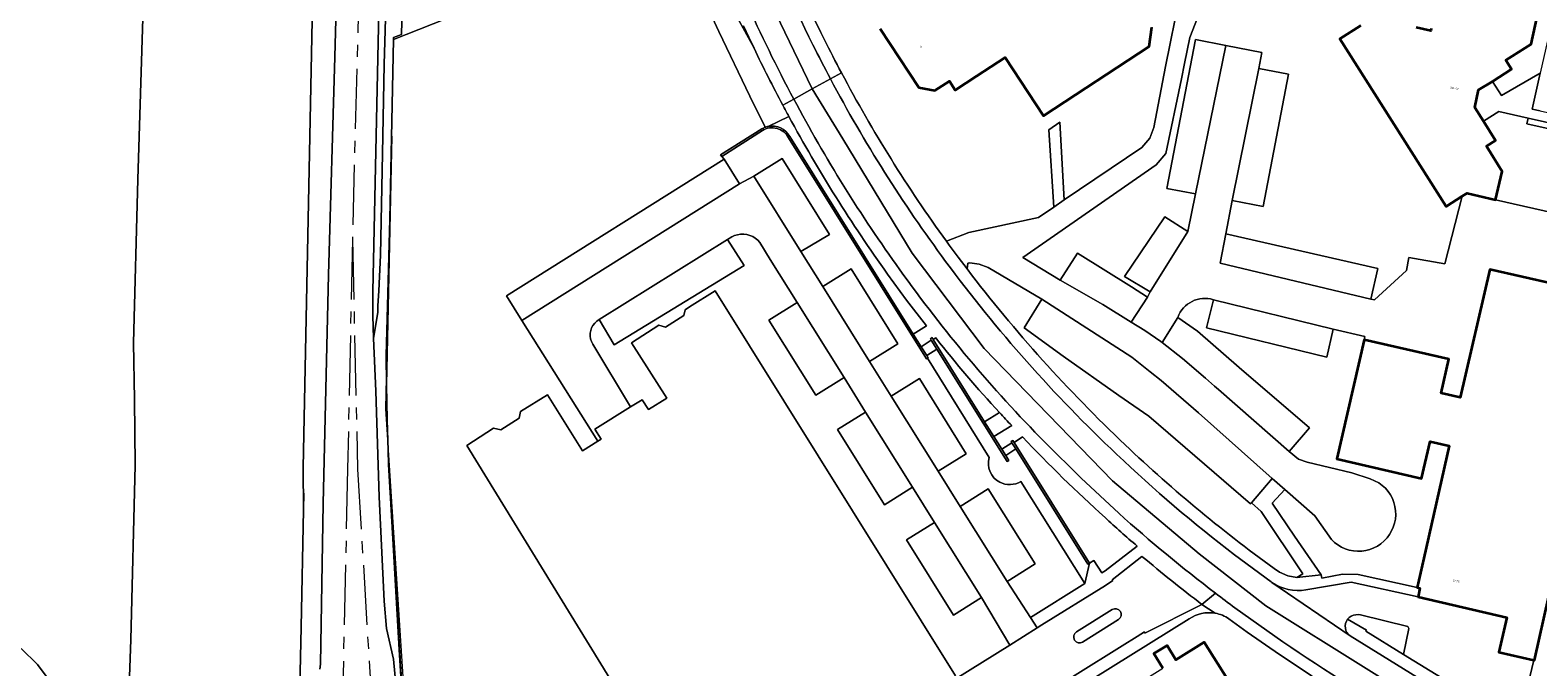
# Model space of a CAD drawing. Header units: metres. Extents: x 197700 to 204338, y 317132 to 325229.
# Tile 697 of 1056: x 202123 to 202374, y 319550 to 319656. Entities that reach past the tile are written whole.
import ezdxf
from ezdxf.enums import TextEntityAlignment as Align

# ---------------------------------------------------------------- set-up
doc = ezdxf.new("R2010")
doc.units = ezdxf.units.M
doc.linetypes.add('AM-AS', pattern=[16, 10, -2, 2, -2])
for name, color, linetype, lineweight in [('B-WE-AM-AS_SPOOR-G', 10, 'AM-AS', 18), ('B-WE-GR-BEPLANTING_CULTUUR_HEESTERS-GV', 90, 'Continuous', 18), ('B-WE-GR-BEPLANTING_CULTUUR_VASTE PLANTENVAK-GV', 90, 'Continuous', 18), ('B-WE-GR-BOS_LOOF-GV', 40, 'Continuous', 13), ('B-WE-GR-GRAS-GV', 60, 'Continuous', 13), ('B-WE-GW-TALUD_KRUIN-G', 90, 'Continuous', 18), ('B-WE-IE-TERREINAFSCHEIDING_KUNSTMATIG_HEKWERK-G', 20, 'IE-TERREINAFSCHEIDING-KUNSTMATIG', 18), ('B-WE-IE-TERREINAFSCHEIDING_KUNSTMATIG_MUUR-G', 90, 'IE-TERREINAFSCHEIDING-KUNSTMATIG-DICHT', 18), ('B-WE-IE-TERREINAFSCHEIDING_KUNSTMATIG_MUUR-GV', 90, 'Continuous', 18), ('B-WE-OG-BEBOUWING-GV', 7, 'Continuous', 35), ('B-WE-OG-BEBOUWING-T18', 10, 'Continuous', 18), ('B-WE-OG-TERREIN_ERF-GV', 7, 'Continuous', 18), ('B-WE-VH-VERHARDING_ASFALT-GV', 252, 'Continuous', 18), ('B-WE-VH-VERHARDING_BETON-GV', 252, 'Continuous', 18), ('B-WE-VH-VERHARDING_BETONSTRAATSTEEN-GV', 252, 'Continuous', 18), ('B-WE-VH-VERHARDING_HALFVERHARDING-GV', 252, 'Continuous', 18), ('B-WE-VH-VERHARDING_OPEN-GV', 252, 'Continuous', 18), ('B-WE-VH-VERHARDING_TEGEL-GV', 252, 'Continuous', 18)]:
    doc.layers.add(name, color=color, linetype=linetype, lineweight=lineweight)
doc.styles.add('NLCS-ISO-M200-T18', font='NLCS-ISO.ttf', dxfattribs={"height": 0.36})
doc.linetypes.add('IE-TERREINAFSCHEIDING-KUNSTMATIG', pattern='A,4,[82,NLCS.SHX,S=0.75,R=90,X=0,Y=0],4,-2', length=10)
doc.linetypes.add('IE-TERREINAFSCHEIDING-KUNSTMATIG-DICHT', pattern='A,8,-1,[82,NLCS.SHX,S=0.75,R=90,X=0,Y=0],-1', length=10)

msp = doc.modelspace()

# ---------------------------------------------------------------- linework, layer by layer
at = {"layer": 'B-WE-AM-AS_SPOOR-G'}
for points in [[(202188.012, 319869.125), (202181.492, 319757.801), (202179.737, 319725.289), (202178.866, 319697.889), (202176.9, 319621.503)], [(202176.9, 319621.503), (202176.098, 319583.279)], [(202176.9, 319621.503), (202177.772, 319583.24)], [(202176.098, 319583.279), (202174.918, 319528.963), (202173.539, 319470.971), (202173.177, 319447.041), (202172.505, 319421.746), (202171.659, 319378.174), (202169.878, 319302.108), (202169.128, 319267.964), (202168.783, 319248.518), (202168.116, 319220.56)], [(202177.772, 319583.24), (202180.967, 319529.747), (202181.776, 319518.607), (202182.44, 319505.003), (202183.965, 319483.789), (202185.14, 319456.917), (202185.259, 319446.952), (202185.261, 319435.585), (202184.806, 319419.278), (202184.557, 319400.371), (202183.798, 319371.368), (202181.612, 319269.21)]]:
    msp.add_lwpolyline(points, dxfattribs=at)
at = {"layer": 'B-WE-GR-BEPLANTING_CULTUUR_HEESTERS-GV'}
for points in [[(202249.538, 319641.979), (202246.111, 319640.311)], [(202249.697, 319638.633), (202270.267, 319605.704), (202272.458, 319607.112), (202269.15, 319611.369), (202265.974, 319615.727)], [(202273.992, 319605.099), (202273.563, 319604.822)], [(202273.563, 319604.822), (202282.138, 319591.111), (202284.61, 319592.66)], [(202288.45, 319588.603), (202287.033, 319587.682), (202299.576, 319567.57), (202300.32, 319568.02), (202301.65, 319565.956), (202302.201, 319566.285), (202307.51, 319570.426)]]:
    msp.add_lwpolyline(points, dxfattribs=at)
for points in [[(202246.111, 319640.311, -0.3290702), (202249.697, 319638.633)], [(202265.974, 319615.727, -0.0310339), (202249.538, 319641.979)], [(202284.61, 319592.66, -0.0194583), (202273.992, 319605.099)], [(202302.173, 319575.193, -0.0200154), (202288.45, 319588.603)], [(202307.51, 319570.426, -0.0090653), (202302.173, 319575.193)]]:
    msp.add_lwpolyline(points, format="xyb", dxfattribs=at)
at = {"layer": 'B-WE-GR-BEPLANTING_CULTUUR_VASTE PLANTENVAK-GV'}
msp.add_lwpolyline([(202284.61, 319592.66), (202282.138, 319591.111), (202283.677, 319588.65), (202286.642, 319590.489)], dxfattribs=at)
msp.add_lwpolyline([(202286.642, 319590.489, -0.0036043), (202284.61, 319592.66)], format="xyb", dxfattribs=at)
at = {"layer": 'B-WE-GR-BOS_LOOF-GV'}
for points in [[(202192.656, 319820.902), (202187.407, 319734.747), (202186.237, 319700.575), (202185.083, 319655.631), (202183.759, 319655.088), (202183.752, 319654.755), (202194.565, 319659.047), (202218.036, 319668.574), (202230.366, 319673.679), (202235.295, 319661.77), (202237.888, 319656.125), (202243.038, 319645.322), (202245.596, 319640.164)], [(202142.282, 319667.306), (202141.187, 319631.458), (202140.483, 319604.281), (202140.638, 319594.82), (202140.73, 319583.91), (202140.03, 319554.803), (202139.188, 319531.773), (202138.607, 319512.779), (202138.082, 319495.119), (202142.063, 319495.021), (202140.476, 319421.443), (202153.14, 319421.196), (202153.761, 319421.182), (202159.921, 319421.09), (202164.645, 319421), (202165.416, 319421), (202165.517, 319424.691), (202166.239, 319457.141), (202166.763, 319489.46), (202167.657, 319524.344), (202168.365, 319556.901), (202168.754, 319576.436), (202168.725, 319583.488), (202170.888, 319691.097)], [(202231.583, 319675.594), (202243.749, 319653.326), (202242.868, 319655.184), (202242.004, 319657.051)], [(202243.749, 319653.326), (202231.583, 319675.594)], [(202121.775, 319553.366), (202124.487, 319550.718), (202126.241, 319548.291), (202127.811, 319544.843), (202128.839, 319540.125), (202129.019, 319534.99), (202128.923, 319528.086), (202128.761, 319519.391), (202128.557, 319510.292), (202128.105, 319500.264), (202128.096, 319495.366), (202138.082, 319495.119), (202138.607, 319512.779), (202139.188, 319531.773), (202140.03, 319554.803), (202140.73, 319583.91), (202140.638, 319594.82), (202140.483, 319604.281), (202141.187, 319631.458), (202142.282, 319667.306)], [(202246.111, 319640.311), (202249.538, 319641.979)]]:
    msp.add_lwpolyline(points, dxfattribs=at)
for points in [[(202248.532, 319643.852, -0.0106203), (202243.749, 319653.326)], [(202249.538, 319641.979, -0.0019415), (202248.532, 319643.852)], [(202245.596, 319640.164, -0.0392433), (202246.111, 319640.311)]]:
    msp.add_lwpolyline(points, format="xyb", dxfattribs=at)
at = {"layer": 'B-WE-GR-GRAS-GV'}
for points in [[(202177.634, 319847.201), (202175.035, 319788.478), (202174.766, 319782.777), (202172.894, 319743.026), (202170.888, 319691.097), (202168.725, 319583.488), (202168.754, 319576.436), (202168.365, 319556.901), (202167.657, 319524.344), (202166.763, 319489.46), (202166.239, 319457.141), (202165.517, 319424.691), (202165.416, 319421), (202164.967, 319404.672), (202163.156, 319319.765)], [(202171.497, 319549.937), (202171.58, 319550.774), (202172.052, 319577.491), (202172.898, 319615.572), (202173.994, 319651.908), (202175.638, 319713.524)], [(202187.142, 319514.062), (202183.122, 319580.216), (202182.89, 319584.033), (202182.832, 319586.341), (202182.703, 319591.436), (202182.599, 319597.291), (202182.512, 319602.178), (202183.114, 319624.859), (202183.752, 319654.755), (202183.759, 319655.088), (202185.083, 319655.631), (202186.237, 319700.575)], [(202183.021, 319679.263), (202182.181, 319650.645), (202181.889, 319635.808), (202181.557, 319618.894), (202181.313, 319612.904), (202181.131, 319610.444), (202181.113, 319609.309), (202180.421, 319605.027), (202180.801, 319596.218), (202181.366, 319578.609), (202182.177, 319561.233), (202182.604, 319556.675), (202183.752, 319551.57), (202184.317, 319545.652)]]:
    msp.add_lwpolyline(points, dxfattribs=at)
msp.add_lwpolyline([(202182.488, 319696.008), (202182.095, 319679.652), (202181.284, 319659.498), (202180.316, 319612.839), (202180.296, 319608.792), (202180.421, 319605.027), (202181.113, 319609.309), (202181.131, 319610.444), (202181.313, 319612.904), (202181.557, 319618.894), (202181.889, 319635.808), (202182.181, 319650.645), (202183.021, 319679.263), (202183.139, 319686.681), (202183.038, 319689.726)], close=True, dxfattribs=at)
at = {"layer": 'B-WE-GW-TALUD_KRUIN-G'}
msp.add_lwpolyline([(202180.421, 319605.027), (202181.113, 319609.309), (202181.131, 319610.444), (202181.313, 319612.904), (202181.557, 319618.894), (202181.889, 319635.808), (202182.181, 319650.645), (202183.021, 319679.263), (202183.139, 319686.681), (202183.038, 319689.726), (202182.488, 319696.008)], dxfattribs=at)
at = {"layer": 'B-WE-IE-TERREINAFSCHEIDING_KUNSTMATIG_HEKWERK-G'}
for points in [[(202183.759, 319655.088), (202185.083, 319655.631)], [(202183.752, 319654.755), (202182.418, 319593.259), (202188.811, 319494.601), (202190.929, 319482.748), (202190.065, 319479.776), (202191.121, 319451.284), (202190.653, 319403.615), (202190.195, 319373.432), (202190.955, 319373.413), (202190.953, 319373.346), (202190.913, 319371.818), (202188.74, 319278.168), (202188.611, 319272.6), (202188.583, 319269.337), (202188.348, 319263.347), (202187.905, 319238.411)], [(202183.759, 319655.088), (202183.752, 319654.755)], [(202183.483, 319638.67), (202182.599, 319597.291)], [(202182.599, 319597.291), (202182.51, 319593.13), (202182.832, 319586.341)], [(202182.832, 319586.341), (202183.122, 319580.216)], [(202183.122, 319580.216), (202183.209, 319578.379), (202184.645, 319553.229), (202185.593, 319537.911), (202186.429, 319523.354), (202187.142, 319514.062)], [(202160.331, 319199.321), (202160.688, 319212.352), (202160.977, 319227.421), (202161.278, 319242.142), (202161.727, 319257.338), (202162.729, 319302.191), (202163.41, 319337.269), (202164.211, 319369.52), (202164.905, 319401.866), (202165.377, 319419.526), (202165.416, 319421), (202165.947, 319446.997), (202166.8, 319484.327), (202167.363, 319511.99), (202168.2, 319546.759), (202168.891, 319579.223)]]:
    msp.add_lwpolyline(points, dxfattribs=at)
at = {"layer": 'B-WE-IE-TERREINAFSCHEIDING_KUNSTMATIG_MUUR-G'}
msp.add_lwpolyline([(202372.526, 319547.246), (202373.563, 319551.44)], dxfattribs=at)
at = {"layer": 'B-WE-IE-TERREINAFSCHEIDING_KUNSTMATIG_MUUR-GV'}
for points in [[(202246.111, 319640.311, 0.0392433), (202245.596, 319640.164)], [(202249.697, 319638.633, 0.3290702), (202246.111, 319640.311)], [(202245.596, 319640.164, 0.045235), (202245.044, 319639.896)], [(202245.146, 319639.635, -0.4327404), (202249.485, 319638.419)]]:
    msp.add_lwpolyline(points, format="xyb", dxfattribs=at)
for points in [[(202245.044, 319639.896), (202238.177, 319635.589), (202238.367, 319635.277), (202245.146, 319639.635)], [(202249.485, 319638.419), (202272.445, 319601.619), (202272.61, 319601.706)], [(202272.61, 319601.706), (202272.728, 319601.776), (202272.524, 319602.138), (202271.57, 319603.621), (202270.267, 319605.704), (202249.697, 319638.633)]]:
    msp.add_lwpolyline(points, dxfattribs=at)
for points in [[(202282.138, 319591.111), (202273.563, 319604.822), (202273.377, 319605.151), (202273.101, 319604.963), (202273.258, 319604.716), (202274.194, 319603.216), (202285.896, 319584.514), (202286.154, 319584.68), (202285.643, 319585.515), (202284.982, 319586.56), (202283.677, 319588.65)], [(202287.313, 319586.625), (202299.293, 319567.433), (202299.576, 319567.57), (202287.033, 319587.682), (202286.814, 319588.006), (202286.566, 319587.836), (202286.682, 319587.627)]]:
    msp.add_lwpolyline(points, close=True, dxfattribs=at)
at = {"layer": 'B-WE-OG-BEBOUWING-GV'}
for points in [[(202344.743, 319657.088), (202341.277, 319654.897), (202358.937, 319626.961), (202361.641, 319628.67), (202362.463, 319629.19), (202367.151, 319628.065), (202368.291, 319632.813), (202365.656, 319637.031), (202367.163, 319637.981), (202365.15, 319641.179), (202363.707, 319643.471), (202364.365, 319646.373), (202366.657, 319647.812), (202369.848, 319649.817), (202368.892, 319651.342), (202373.103, 319653.999), (202374.178, 319658.818)], [(202264.76, 319656.584), (202271.197, 319646.795), (202273.831, 319646.264), (202276.262, 319647.844), (202277.239, 319646.341), (202280.803, 319648.657), (202285.578, 319651.76), (202291.917, 319642.088), (202309.509, 319653.617), (202309.993, 319656.821)], [(202356.478, 319656.636), (202356.39, 319656.246), (202353.942, 319656.798)], [(202382.353, 319612.794), (202366.207, 319616.461), (202361.309, 319595.149), (202358.126, 319595.88), (202359.43, 319601.549), (202345.326, 319604.791), (202340.765, 319584.943), (202354.868, 319581.702), (202356.279, 319587.84), (202359.462, 319587.109), (202355.246, 319568.386), (202354.108, 319563.517), (202354.602, 319563.409), (202354.301, 319561.976), (202369.056, 319558.529), (202367.737, 319552.74), (202373.563, 319551.44), (202373.685, 319551.413), (202376.047, 319562.094)], [(202332.589, 319532.312), (202318.678, 319554.445), (202313.983, 319551.489), (202312.496, 319553.887), (202310.298, 319552.531), (202311.776, 319550.099)]]:
    msp.add_lwpolyline(points, dxfattribs=at)
at = {"layer": 'B-WE-OG-TERREIN_ERF-GV'}
for points in [[(202239.88, 319693.854, 0.043167), (202255.478, 319654.753)], [(202255.478, 319654.753, 0.0064937), (202258.308, 319649.239)], [(202258.308, 319649.239, 0.0348044), (202275.776, 319621.178)], [(202245.044, 319639.896, -0.045235), (202245.596, 319640.164)], [(202249.485, 319638.419, 0.4327404), (202245.146, 319639.635)], [(202279.202, 319616.574, 0.0403218), (202305.535, 319587.28)], [(202320.213, 319611.454, 0.4011241), (202314.298, 319608.513)], [(202284.652, 319581.081, -0.3625057), (202282.911, 319585.173)], [(202305.535, 319587.28, 0.0344709), (202331.2, 319566.063)], [(202288.163, 319581.199, -0.2711383), (202284.652, 319581.081)], [(202320.523, 319559.237, 0.1958789), (202316.168, 319558.304)], [(202322.797, 319558.316, 0.105123), (202320.523, 319559.237)]]:
    msp.add_lwpolyline(points, format="xyb", dxfattribs=at)
for points in [[(202245.596, 319640.164), (202243.038, 319645.322), (202237.888, 319656.125), (202235.295, 319661.77), (202230.366, 319673.679), (202218.036, 319668.574), (202194.565, 319659.047), (202183.752, 319654.755), (202183.114, 319624.859), (202182.512, 319602.178), (202182.599, 319597.291), (202182.703, 319591.436), (202182.832, 319586.341), (202182.89, 319584.033), (202183.122, 319580.216), (202187.142, 319514.062), (202187.151, 319513.914), (202187.25, 319512.649), (202187.764, 319506.113), (202187.839, 319505.162)], [(202321.437, 319668.422), (202316.309, 319655.104), (202315.414, 319650.776), (202314.884, 319648.216), (202312.313, 319635.791), (202310.678, 319633.904), (202288.489, 319618.503), (202294.718, 319614.708), (202297.584, 319619.205), (202306.585, 319613.571), (202309.248, 319611.865), (202309.709, 319612.738), (202305.392, 319615.341), (202312.106, 319625.248), (202315.977, 319622.814), (202317.256, 319629.061), (202312.44, 319629.996), (202317.248, 319654.756), (202322.303, 319653.782), (202328.285, 319652.629), (202327.768, 319649.948), (202332.73, 319648.991), (202328.487, 319626.981), (202323.333, 319627.971), (202322.268, 319622.434), (202347.581, 319616.636), (202346.415, 319611.549), (202347.014, 319611.412), (202352.343, 319616.327), (202352.737, 319618.476), (202358.749, 319617.424), (202361.641, 319628.67), (202358.937, 319626.961), (202341.277, 319654.897), (202344.743, 319657.088)], [(202275.776, 319621.178), (202279.485, 319622.627), (202291.079, 319625.124), (202293.667, 319626.883), (202292.838, 319639.74), (202294.666, 319640.995), (202295.402, 319628.063), (202308.279, 319636.817), (202309.635, 319638.336), (202310.304, 319640.106), (202312.255, 319650.28), (202314.608, 319662.087)], [(202374.178, 319658.818), (202373.103, 319653.999), (202368.892, 319651.342), (202369.848, 319649.817), (202366.657, 319647.812), (202368.143, 319645.475), (202374.607, 319649.168)], [(202309.993, 319656.821), (202309.509, 319653.617), (202291.917, 319642.088), (202285.578, 319651.76), (202280.803, 319648.657), (202277.239, 319646.341), (202276.262, 319647.844), (202273.831, 319646.264), (202271.197, 319646.795), (202264.76, 319656.584)], [(202353.942, 319656.798), (202356.39, 319656.246), (202356.478, 319656.636)], [(202225.745, 319538.631), (202195.925, 319587.183), (202200.384, 319590.057), (202201.621, 319589.758), (202204.661, 319591.714), (202204.856, 319592.813), (202209.381, 319595.622), (202215.223, 319586.299), (202217.772, 319587.893), (202205.128, 319607.989), (202202.544, 319612.096), (202238.773, 319634.841), (202238.367, 319635.277), (202238.177, 319635.589), (202245.044, 319639.896)], [(202245.146, 319639.635), (202238.367, 319635.277), (202238.773, 319634.841), (202241.355, 319630.732), (202243.721, 319632.03), (202248.413, 319634.951), (202256.332, 319622.32), (202251.558, 319619.491), (202255.221, 319613.651), (202259.903, 319616.61), (202267.685, 319604.082), (202262.969, 319601.155)], [(202282.911, 319585.173), (202272.61, 319601.706), (202272.445, 319601.619), (202249.485, 319638.419)], [(202270.213, 319543.877), (202286.316, 319553.925), (202281.632, 319561.843), (202276.961, 319558.905), (202269.104, 319571.458), (202273.798, 319574.378), (202270.147, 319580.232), (202265.475, 319577.293), (202257.669, 319589.818), (202262.321, 319592.729), (202258.748, 319598.47), (202254.044, 319595.537), (202246.241, 319608.054), (202250.926, 319610.998), (202246.448, 319618.128), (202244.717, 319620.976), (202244.368, 319621.358), (202243.969, 319621.688), (202243.527, 319621.959), (202243.051, 319622.164), (202242.551, 319622.301), (202242.037, 319622.366), (202241.519, 319622.358), (202241.007, 319622.277), (202240.512, 319622.125), (202240.043, 319621.905), (202239.355, 319621.477), (202242.095, 319617.121), (202220.485, 319603.927), (202217.954, 319608.142), (202217.568, 319607.875), (202217.229, 319607.55), (202216.946, 319607.176), (202216.726, 319606.761), (202216.575, 319606.317), (202216.495, 319605.854), (202216.491, 319605.384), (202216.56, 319604.92), (202216.703, 319604.473), (202216.915, 319604.053), (202223.194, 319593.601), (202225.116, 319594.799), (202226.2, 319593.159), (202229.213, 319595.042), (202223.379, 319604.286), (202227.903, 319607.219), (202228.997, 319606.887), (202232.083, 319608.81), (202232.263, 319609.786), (202233.031, 319610.277), (202237.272, 319612.925), (202277.305, 319548.792)], [(202291.654, 319611.536), (202282.714, 319616.824), (202281.201, 319617.356), (202279.682, 319617.568), (202279.329, 319617.559), (202279.202, 319616.574)], [(202331.2, 319566.063), (202332.604, 319565.454), (202334.109, 319565.168), (202335.083, 319565.791), (202328.174, 319576.158), (202326.544, 319577.632), (202326.38, 319577.44), (202309.449, 319592.056), (202304.458, 319595.487), (202295.217, 319602.057), (202288.718, 319606.783), (202291.654, 319611.536)], [(202354.108, 319563.517), (202355.246, 319568.386), (202359.462, 319587.109), (202356.279, 319587.84), (202354.868, 319581.702), (202340.765, 319584.943), (202345.326, 319604.791), (202345.439, 319605.324), (202340.151, 319606.534), (202339.087, 319601.88), (202319.069, 319606.75), (202320.213, 319611.454)], [(202314.298, 319608.513), (202317.591, 319606.212), (202324.529, 319600.152), (202336.22, 319590.097), (202332.84, 319586.198), (202334.385, 319584.894), (202335.82, 319584.42), (202343.239, 319582.62), (202346.325, 319581.62), (202347.774, 319580.944), (202348.333, 319580.528), (202348.842, 319580.053), (202349.294, 319579.524), (202349.684, 319578.947), (202350.007, 319578.33), (202350.259, 319577.681), (202350.436, 319577.007), (202350.537, 319576.318), (202350.56, 319575.622), (202350.505, 319574.928), (202350.372, 319574.245), (202350.163, 319573.58), (202349.882, 319572.944), (202349.53, 319572.343), (202349.114, 319571.785), (202348.637, 319571.277), (202348.107, 319570.826), (202347.529, 319570.437), (202346.911, 319570.115), (202346.261, 319569.865), (202345.588, 319569.689), (202344.898, 319569.59), (202344.202, 319569.569), (202343.508, 319569.626), (202342.825, 319569.761), (202342.161, 319569.971), (202341.525, 319570.254), (202340.925, 319570.607), (202340.368, 319571.025), (202339.861, 319571.503), (202337.122, 319575.472), (202332.113, 319579.865), (202329.988, 319577.569), (202333.732, 319572.102), (202338.135, 319565.655), (202338.253, 319565.102), (202341.697, 319565.771), (202344.302, 319565.665), (202354.108, 319563.517)], [(202262.969, 319601.155), (202266.581, 319595.39), (202271.277, 319598.328), (202279.09, 319585.796), (202274.392, 319582.892), (202278.056, 319577.035), (202282.74, 319579.977), (202290.557, 319567.444), (202285.862, 319564.515), (202289.763, 319558.547), (202298.838, 319564.209), (202288.163, 319581.199)], [(202376.047, 319562.094), (202373.685, 319551.413), (202373.563, 319551.44), (202372.526, 319547.246)], [(202316.168, 319558.304), (202290.44, 319542.293), (202292.668, 319538.729), (202293.187, 319538.712), (202297.172, 319541.19), (202302.551, 319532.61), (202303.229, 319531.528), (202299.214, 319529.044), (202298.732, 319529.028), (202301.161, 319525.142), (202301.454, 319525.588), (202305.455, 319528.123), (202308.607, 319530.119)], [(202308.607, 319530.119), (202313.609, 319533.24), (202313.916, 319532.748), (202315.455, 319533.718), (202307.091, 319547.171), (202311.776, 319550.099), (202310.298, 319552.531), (202312.496, 319553.887), (202313.983, 319551.489), (202318.678, 319554.445), (202332.589, 319532.312), (202332.44, 319532.22), (202333.599, 319530.438), (202344.008, 319537.036), (202336.661, 319548.737), (202331.223, 319552.359), (202325.852, 319556.079), (202322.797, 319558.316)]]:
    msp.add_lwpolyline(points, dxfattribs=at)
for points in [[(202365.15, 319641.179), (202367.163, 319637.981), (202365.656, 319637.031), (202368.291, 319632.813), (202367.151, 319628.065), (202384.586, 319624.126), (202384.207, 319622.447), (202389.016, 319621.36), (202387.545, 319614.849), (202392.755, 319613.188), (202397.734, 319618.379), (202405.388, 319616.29), (202407.336, 319618.1), (202412.534, 319615.939), (202411.7, 319618.337), (202410.52, 319617.926), (202408.214, 319625.22), (202392.982, 319628.774), (202393.532, 319631.132), (202392.182, 319631.433), (202393.241, 319636.075), (202372.394, 319640.743), (202372.623, 319641.697), (202367.706, 319642.806)], [(202393.451, 319636.997), (202393.119, 319637.073), (202372.623, 319641.697), (202372.394, 319640.743), (202393.241, 319636.075)], [(202205.128, 319607.989), (202241.355, 319630.732), (202238.773, 319634.841), (202202.544, 319612.096)], [(202239.355, 319621.477), (202217.954, 319608.142), (202220.485, 319603.927), (202242.095, 319617.121)], [(202351.862, 319552.388), (202352.741, 319556.69), (202352.582, 319557.042), (202344.678, 319558.976), (202344.29, 319559.022), (202343.9, 319558.997), (202343.519, 319558.904), (202343.161, 319558.744), (202342.836, 319558.524), (202342.554, 319558.249), (202345.692, 319556.431), (202345.575, 319556.25)]]:
    msp.add_lwpolyline(points, close=True, dxfattribs=at)
at = {"layer": 'B-WE-VH-VERHARDING_ASFALT-GV'}
for points in [[(202253.427, 319646.55), (202245.122, 319663.898), (202242.2, 319671.659), (202238.774, 319680.673), (202236.235, 319688.054), (202233.543, 319696.24), (202230.259, 319710.239), (202228.067, 319722.479), (202226.762, 319732.359), (202222.603, 319731.429)], [(202226.762, 319732.359), (202228.067, 319722.479), (202230.259, 319710.239), (202233.543, 319696.24), (202236.235, 319688.054), (202238.774, 319680.673), (202242.2, 319671.659), (202245.122, 319663.898), (202253.427, 319646.55), (202256.476, 319648.23)], [(202384.586, 319624.126), (202367.151, 319628.065), (202362.463, 319629.19), (202361.641, 319628.67), (202358.749, 319617.424), (202352.737, 319618.476), (202352.343, 319616.327), (202347.014, 319611.412), (202346.415, 319611.549), (202321.321, 319617.513), (202322.268, 319622.434), (202323.333, 319627.971), (202327.768, 319649.948), (202328.285, 319652.629), (202322.303, 319653.782), (202317.256, 319629.061), (202315.977, 319622.814), (202309.709, 319612.738), (202309.248, 319611.865), (202306.554, 319607.733), (202308.797, 319606.349), (202311.451, 319604.497), (202311.664, 319604.332), (202314.298, 319608.513)], [(202256.476, 319648.23), (202253.427, 319646.55), (202258.534, 319638.253), (202270.079, 319619.197), (202282.084, 319603.34), (202303.406, 319581.311), (202317.843, 319569.133), (202328.96, 319560.493), (202362.365, 319539.583), (202364.484, 319538.287), (202366.736, 319536.887), (202368.824, 319535.616), (202375.913, 319530.706), (202378.239, 319533.298)], [(202250.358, 319644.858), (202250.37, 319644.864), (202253.427, 319646.55)], [(202253.427, 319646.55), (202250.37, 319644.864), (202250.358, 319644.858)], [(202373.587, 319528.114), (202375.913, 319530.706), (202368.824, 319535.616), (202366.736, 319536.887), (202364.484, 319538.287), (202362.365, 319539.583), (202328.96, 319560.493), (202317.843, 319569.133), (202303.406, 319581.311), (202282.084, 319603.34), (202270.079, 319619.197), (202258.534, 319638.253), (202253.427, 319646.55)], [(202320.213, 319611.454), (202340.151, 319606.534), (202345.439, 319605.324), (202345.326, 319604.791), (202359.43, 319601.549), (202358.126, 319595.88), (202361.309, 319595.149), (202366.207, 319616.461), (202382.353, 319612.794), (202387.229, 319611.686), (202387.196, 319611.543), (202387.141, 319611.299), (202389.451, 319610.065), (202389.571, 319610.258), (202389.969, 319610.899), (202390.457, 319610.568), (202390.107, 319609.969), (202389.987, 319609.764), (202390.648, 319609.413)], [(202292.142, 319587.738), (202298.205, 319581.709), (202304.467, 319575.885)], [(202374.102, 319536.284), (202364.592, 319542.103), (202361.92, 319543.75), (202342.974, 319555.453), (202329.966, 319564.36), (202329.816, 319564.463), (202323.728, 319568.977)]]:
    msp.add_lwpolyline(points, dxfattribs=at)
for points in [[(202253.564, 319653.889, -0.049175), (202236.306, 319698.841)], [(202242.427, 319661.153, 0.0180897), (202250.358, 319644.858)], [(202256.476, 319648.23, -0.0063957), (202253.564, 319653.889)], [(202275.64, 319617.836, -0.0370473), (202256.476, 319648.23)], [(202250.358, 319644.858, 0.0334399), (202268.01, 319616.454)], [(202304.113, 319585.733, -0.0449013), (202275.64, 319617.836)], [(202268.01, 319616.454, 0.039658), (202292.142, 319587.738)], [(202314.298, 319608.513, -0.4011241), (202320.213, 319611.454)], [(202323.728, 319568.977, -0.0274133), (202304.113, 319585.733)], [(202304.467, 319575.885, 0.0197918), (202320.566, 319562.574)], [(202320.566, 319562.574, 0.0038516), (202323.806, 319560.143)], [(202323.806, 319560.143, 0.0210194), (202345.448, 319545.649)]]:
    msp.add_lwpolyline(points, format="xyb", dxfattribs=at)
at = {"layer": 'B-WE-VH-VERHARDING_BETON-GV'}
msp.add_lwpolyline([(202277.305, 319548.792), (202237.272, 319612.925), (202233.031, 319610.277), (202232.263, 319609.786), (202232.083, 319608.81), (202228.997, 319606.887), (202227.903, 319607.219), (202223.379, 319604.286), (202229.213, 319595.042), (202226.2, 319593.159), (202225.116, 319594.799), (202223.194, 319593.601), (202217.258, 319589.902), (202218.281, 319588.211), (202217.772, 319587.893), (202215.223, 319586.299), (202209.381, 319595.622), (202204.856, 319592.813), (202204.661, 319591.714), (202201.621, 319589.758), (202200.384, 319590.057), (202195.925, 319587.183), (202225.745, 319538.631)], dxfattribs=at)
at = {"layer": 'B-WE-VH-VERHARDING_BETONSTRAATSTEEN-GV'}
for points in [[(202317.256, 319629.061), (202322.303, 319653.782), (202317.248, 319654.756), (202312.44, 319629.996)], [(202327.768, 319649.948), (202323.333, 319627.971), (202328.487, 319626.981), (202332.73, 319648.991)], [(202243.721, 319632.03), (202251.558, 319619.491), (202256.332, 319622.32), (202248.413, 319634.951)], [(202274.392, 319582.892), (202266.581, 319595.39), (202262.969, 319601.155), (202255.221, 319613.651), (202251.558, 319619.491), (202243.721, 319632.03), (202241.355, 319630.732), (202205.128, 319607.989), (202217.772, 319587.893), (202218.281, 319588.211), (202217.258, 319589.902), (202223.194, 319593.601), (202216.915, 319604.053), (202216.703, 319604.473), (202216.56, 319604.92), (202216.491, 319605.384), (202216.495, 319605.854), (202216.575, 319606.317), (202216.726, 319606.761), (202216.946, 319607.176), (202217.229, 319607.55), (202217.568, 319607.875), (202217.954, 319608.142), (202239.355, 319621.477), (202240.043, 319621.905), (202240.512, 319622.125), (202241.007, 319622.277), (202241.519, 319622.358), (202242.037, 319622.366), (202242.551, 319622.301), (202243.051, 319622.164), (202243.527, 319621.959), (202243.969, 319621.688), (202244.368, 319621.358), (202244.717, 319620.976), (202246.448, 319618.128), (202250.926, 319610.998), (202258.748, 319598.47), (202262.321, 319592.729), (202270.147, 319580.232), (202273.798, 319574.378), (202281.632, 319561.843), (202286.316, 319553.925), (202290.863, 319556.787), (202289.763, 319558.547), (202285.862, 319564.515), (202278.056, 319577.035)], [(202309.709, 319612.738), (202315.977, 319622.814), (202312.106, 319625.248), (202305.392, 319615.341)], [(202321.321, 319617.513), (202346.415, 319611.549), (202347.581, 319616.636), (202322.268, 319622.434)], [(202306.554, 319607.733), (202309.248, 319611.865), (202306.585, 319613.571), (202297.584, 319619.205), (202294.718, 319614.708), (202301.806, 319610.663)], [(202262.969, 319601.155), (202267.685, 319604.082), (202259.903, 319616.61), (202255.221, 319613.651)], [(202250.926, 319610.998), (202246.241, 319608.054), (202254.044, 319595.537), (202258.748, 319598.47)], [(202340.151, 319606.534), (202320.213, 319611.454), (202319.069, 319606.75), (202339.087, 319601.88)], [(202266.581, 319595.39), (202274.392, 319582.892), (202279.09, 319585.796), (202271.277, 319598.328)], [(202270.147, 319580.232), (202262.321, 319592.729), (202257.669, 319589.818), (202265.475, 319577.293)], [(202278.056, 319577.035), (202285.862, 319564.515), (202290.557, 319567.444), (202282.74, 319579.977)], [(202273.798, 319574.378), (202269.104, 319571.458), (202276.961, 319558.905), (202281.632, 319561.843)]]:
    msp.add_lwpolyline(points, close=True, dxfattribs=at)
for points in [[(202308.327, 319568.695), (202303.389, 319564.813), (202303.47, 319564.673), (202302.247, 319563.88), (202291.674, 319557.297), (202290.863, 319556.787), (202286.316, 319553.925), (202270.213, 319543.877), (202263.838, 319539.9), (202249.509, 319530.959), (202243.045, 319526.926), (202235.769, 319522.386)], [(202241.261, 319514.014), (202243.934, 319515.683), (202254.805, 319522.471), (202269.113, 319531.406), (202280.021, 319538.217), (202284.572, 319541.059), (202289.378, 319544.058), (202305.008, 319553.799), (202307.518, 319555.351), (202308.753, 319556.129), (202308.822, 319555.929), (202318.313, 319560.695)], [(202303.363, 319559.849), (202297.401, 319556.13)], [(202297.401, 319556.13), (202303.363, 319559.849)], [(202298.451, 319554.427), (202304.446, 319558.177)], [(202304.446, 319558.177), (202298.451, 319554.427)]]:
    msp.add_lwpolyline(points, dxfattribs=at)
for points in [[(202318.313, 319560.695, -0.0097888), (202308.327, 319568.695)], [(202304.446, 319558.177, 0.9873091), (202303.363, 319559.849)], [(202303.363, 319559.849, -0.9873091), (202304.446, 319558.177)], [(202297.401, 319556.13, 0.968672), (202298.451, 319554.427)], [(202298.451, 319554.427, -0.968672), (202297.401, 319556.13)]]:
    msp.add_lwpolyline(points, format="xyb", dxfattribs=at)
at = {"layer": 'B-WE-VH-VERHARDING_HALFVERHARDING-GV'}
for points in [[(202175.638, 319713.524), (202173.994, 319651.908), (202172.898, 319615.572), (202172.052, 319577.491), (202171.58, 319550.774), (202171.497, 319549.937)], [(202184.317, 319545.652), (202183.752, 319551.57), (202182.604, 319556.675), (202182.177, 319561.233), (202181.366, 319578.609), (202180.801, 319596.218), (202180.421, 319605.027), (202180.296, 319608.792), (202180.316, 319612.839), (202181.284, 319659.498)], [(202122.993, 319443.92), (202123.741, 319445.68), (202124.996, 319448.995), (202125.583, 319452.399), (202125.993, 319455.85), (202125.811, 319458.675), (202125.605, 319461.244), (202125.668, 319463.733), (202126.812, 319473.917), (202127.7, 319482.805), (202128.089, 319491.862), (202128.096, 319495.366), (202128.105, 319500.264), (202128.557, 319510.292), (202128.761, 319519.391), (202128.923, 319528.086), (202129.019, 319534.99), (202128.839, 319540.125), (202127.811, 319544.843), (202126.241, 319548.291), (202124.487, 319550.718), (202121.775, 319553.366)]]:
    msp.add_lwpolyline(points, dxfattribs=at)
at = {"layer": 'B-WE-VH-VERHARDING_OPEN-GV'}
for points in [[(202314.608, 319662.087), (202312.255, 319650.28), (202310.304, 319640.106), (202309.635, 319638.336), (202308.279, 319636.817), (202295.402, 319628.063), (202293.667, 319626.883), (202291.079, 319625.124), (202279.485, 319622.627), (202275.776, 319621.178), (202276.015, 319620.847), (202276.256, 319620.517), (202277.719, 319618.538), (202279.202, 319616.574), (202279.329, 319617.559), (202279.682, 319617.568), (202281.201, 319617.356), (202282.714, 319616.824), (202291.654, 319611.536), (202306.624, 319601.863), (202309.681, 319599.462), (202311.534, 319597.986), (202317.708, 319592.608), (202330.014, 319581.706), (202332.113, 319579.865), (202337.122, 319575.472), (202339.861, 319571.503), (202340.368, 319571.025), (202340.925, 319570.607), (202341.525, 319570.254), (202342.161, 319569.971), (202342.825, 319569.761), (202343.508, 319569.626), (202344.202, 319569.569), (202344.898, 319569.59), (202345.588, 319569.689), (202346.261, 319569.865), (202346.911, 319570.115), (202347.529, 319570.437), (202348.107, 319570.826), (202348.637, 319571.277), (202349.114, 319571.785), (202349.53, 319572.343), (202349.882, 319572.944), (202350.163, 319573.58), (202350.372, 319574.245), (202350.505, 319574.928), (202350.56, 319575.622), (202350.537, 319576.318), (202350.436, 319577.007), (202350.259, 319577.681), (202350.007, 319578.33), (202349.684, 319578.947), (202349.294, 319579.524), (202348.842, 319580.053), (202348.333, 319580.528), (202347.774, 319580.944), (202346.325, 319581.62), (202343.239, 319582.62), (202335.82, 319584.42), (202334.385, 319584.894), (202332.84, 319586.198), (202321.069, 319596.494), (202320.409, 319597.069), (202318.925, 319598.362), (202315.085, 319601.677), (202311.664, 319604.332), (202311.451, 319604.497), (202308.797, 319606.349), (202306.554, 319607.733), (202301.806, 319610.663), (202294.718, 319614.708), (202288.489, 319618.503), (202310.678, 319633.904), (202312.313, 319635.791), (202314.884, 319648.216), (202315.414, 319650.776), (202316.309, 319655.104), (202321.437, 319668.422)], [(202288.163, 319581.199), (202298.838, 319564.209), (202299.576, 319567.57), (202299.293, 319567.433), (202287.313, 319586.625), (202285.643, 319585.515), (202286.154, 319584.68), (202285.896, 319584.514), (202274.194, 319603.216), (202272.524, 319602.138)], [(202272.524, 319602.138), (202272.728, 319601.776), (202272.61, 319601.706), (202282.911, 319585.173)], [(202329.966, 319564.36), (202342.974, 319555.453)], [(202372.526, 319547.246), (202373.563, 319551.44), (202367.737, 319552.74), (202369.056, 319558.529), (202354.301, 319561.976), (202343.167, 319564.391), (202335.611, 319563.128)], [(202342.554, 319558.249), (202342.836, 319558.524), (202343.161, 319558.744), (202343.519, 319558.904), (202343.9, 319558.997), (202344.29, 319559.022), (202344.678, 319558.976), (202352.582, 319557.042), (202352.741, 319556.69), (202351.862, 319552.388), (202369.887, 319541.318)]]:
    msp.add_lwpolyline(points, dxfattribs=at)
for points in [[(202292.838, 319639.74), (202293.667, 319626.883), (202295.402, 319628.063), (202294.666, 319640.995)], [(202326.544, 319577.632), (202330.014, 319581.706), (202317.708, 319592.608), (202311.534, 319597.986), (202309.681, 319599.462), (202306.624, 319601.863), (202291.654, 319611.536), (202288.718, 319606.783), (202295.217, 319602.057), (202304.458, 319595.487), (202309.449, 319592.056), (202326.38, 319577.44)], [(202321.069, 319596.494), (202332.84, 319586.198), (202336.22, 319590.097), (202324.529, 319600.152), (202317.591, 319606.212), (202314.298, 319608.513), (202311.664, 319604.332), (202315.085, 319601.677), (202318.925, 319598.362), (202320.409, 319597.069)], [(202271.57, 319603.621), (202272.524, 319602.138), (202274.194, 319603.216), (202273.258, 319604.716)], [(202285.643, 319585.515), (202287.313, 319586.625), (202286.682, 319587.627), (202284.982, 319586.56)], [(202330.014, 319581.706), (202326.544, 319577.632), (202328.174, 319576.158), (202335.083, 319565.791), (202334.109, 319565.168), (202338.135, 319565.655), (202333.732, 319572.102), (202329.988, 319577.569), (202332.113, 319579.865)]]:
    msp.add_lwpolyline(points, close=True, dxfattribs=at)
for points in [[(202282.911, 319585.173, 0.3625057), (202284.652, 319581.081)], [(202284.652, 319581.081, 0.2711383), (202288.163, 319581.199)], [(202335.611, 319563.128, -0.1890003), (202329.966, 319564.36)], [(202342.974, 319555.453, -0.4084645), (202342.554, 319558.249)]]:
    msp.add_lwpolyline(points, format="xyb", dxfattribs=at)
at = {"layer": 'B-WE-VH-VERHARDING_TEGEL-GV'}
for points in [[(202236.306, 319698.841, 0.049175), (202253.564, 319653.889)], [(202255.478, 319654.753, -0.043167), (202239.88, 319693.854)], [(202250.358, 319644.858, -0.0180897), (202242.427, 319661.153)], [(202243.749, 319653.326, 0.0106203), (202248.532, 319643.852)], [(202253.564, 319653.889, 0.0063957), (202256.476, 319648.23)], [(202258.308, 319649.239, -0.0064937), (202255.478, 319654.753)], [(202256.476, 319648.23, 0.0370473), (202275.64, 319617.836)], [(202275.776, 319621.178, -0.0348044), (202258.308, 319649.239)], [(202248.532, 319643.852, 0.0019415), (202249.538, 319641.979)], [(202268.01, 319616.454, -0.0334399), (202250.358, 319644.858)], [(202249.538, 319641.979, 0.0310339), (202265.974, 319615.727)], [(202275.64, 319617.836, 0.0449013), (202304.113, 319585.733)], [(202292.142, 319587.738, -0.039658), (202268.01, 319616.454)], [(202305.535, 319587.28, -0.0403218), (202279.202, 319616.574)], [(202273.992, 319605.099, 0.0194583), (202284.61, 319592.66)], [(202284.61, 319592.66, 0.0036043), (202286.642, 319590.489)], [(202288.45, 319588.603, 0.0200154), (202302.173, 319575.193)], [(202304.113, 319585.733, 0.0274133), (202323.728, 319568.977)], [(202331.2, 319566.063, -0.0344709), (202305.535, 319587.28)], [(202302.173, 319575.193, 0.0090653), (202307.51, 319570.426)], [(202320.566, 319562.574, -0.0197918), (202304.467, 319575.885)], [(202308.327, 319568.695, 0.0097888), (202318.313, 319560.695)], [(202323.806, 319560.143, -0.0038516), (202320.566, 319562.574)], [(202329.966, 319564.36, 0.1890003), (202335.611, 319563.128)], [(202345.448, 319545.649, -0.0210194), (202323.806, 319560.143)], [(202316.168, 319558.304, -0.1958789), (202320.523, 319559.237)], [(202320.523, 319559.237, -0.105123), (202322.797, 319558.316)], [(202342.554, 319558.249, 0.4084645), (202342.974, 319555.453)]]:
    msp.add_lwpolyline(points, format="xyb", dxfattribs=at)
msp.add_lwpolyline([(202374.619, 319642.89), (202412.728, 319634.247), (202414.432, 319633.86), (202417.223, 319646.357), (202418.401, 319651.492), (202419.668, 319656.906), (202402.591, 319660.965), (202401.486, 319655.91), (202400.351, 319656.155), (202401.524, 319661.179), (202384.009, 319665.048), (202383.06, 319660.649), (202378.782, 319661.598), (202378.117, 319658.611), (202376.759, 319658.732), (202374.607, 319649.168), (202373.264, 319643.197)], close=True, dxfattribs=at)
for points in [[(202242.004, 319657.051), (202242.868, 319655.184), (202243.749, 319653.326)], [(202256.476, 319648.23), (202258.308, 319649.239)], [(202258.308, 319649.239), (202256.476, 319648.23)], [(202374.619, 319642.89), (202373.264, 319643.197), (202374.607, 319649.168), (202368.143, 319645.475), (202366.657, 319647.812), (202364.365, 319646.373), (202363.707, 319643.471), (202365.15, 319641.179), (202367.706, 319642.806), (202372.623, 319641.697), (202393.119, 319637.073)], [(202248.532, 319643.852), (202250.358, 319644.858)], [(202250.358, 319644.858), (202248.532, 319643.852)], [(202279.202, 319616.574), (202277.719, 319618.538), (202276.256, 319620.517), (202276.015, 319620.847), (202275.776, 319621.178)], [(202265.974, 319615.727), (202269.15, 319611.369), (202272.458, 319607.112), (202270.267, 319605.704), (202271.57, 319603.621), (202273.258, 319604.716), (202273.101, 319604.963), (202273.377, 319605.151), (202273.563, 319604.822), (202273.992, 319605.099)], [(202286.642, 319590.489), (202283.677, 319588.65), (202284.982, 319586.56), (202286.682, 319587.627), (202286.566, 319587.836), (202286.814, 319588.006), (202287.033, 319587.682), (202288.45, 319588.603)], [(202304.467, 319575.885), (202298.205, 319581.709), (202292.142, 319587.738)], [(202307.51, 319570.426), (202302.201, 319566.285), (202301.65, 319565.956), (202300.32, 319568.02), (202299.576, 319567.57), (202298.838, 319564.209), (202289.763, 319558.547), (202290.863, 319556.787)], [(202290.863, 319556.787), (202291.674, 319557.297), (202302.247, 319563.88), (202303.47, 319564.673), (202303.389, 319564.813), (202308.327, 319568.695)], [(202323.728, 319568.977), (202329.816, 319564.463), (202329.966, 319564.36)], [(202354.301, 319561.976), (202354.602, 319563.409), (202354.108, 319563.517), (202344.302, 319565.665), (202341.697, 319565.771), (202338.253, 319565.102), (202338.135, 319565.655), (202334.109, 319565.168), (202332.604, 319565.454), (202331.2, 319566.063)], [(202318.313, 319560.695), (202320.566, 319562.574)], [(202320.566, 319562.574), (202318.313, 319560.695), (202320.523, 319559.237)], [(202335.611, 319563.128), (202343.167, 319564.391), (202354.301, 319561.976)], [(202320.523, 319559.237), (202318.313, 319560.695), (202308.822, 319555.929), (202308.753, 319556.129), (202307.518, 319555.351), (202305.008, 319553.799), (202289.378, 319544.058), (202290.44, 319542.293), (202316.168, 319558.304)], [(202322.797, 319558.316), (202325.852, 319556.079), (202331.223, 319552.359), (202336.661, 319548.737), (202338.634, 319547.457), (202340.616, 319546.191), (202342.62, 319544.927), (202344.634, 319543.678), (202349.666, 319540.623), (202353.172, 319538.495), (202357.53, 319535.749), (202362.187, 319532.933), (202369.573, 319527.502)], [(202380.124, 319535.382), (202378.378, 319536.84), (202373.116, 319539.525), (202369.887, 319541.318), (202351.862, 319552.388), (202345.575, 319556.25), (202345.692, 319556.431), (202342.554, 319558.249)], [(202342.974, 319555.453), (202361.92, 319543.75), (202364.592, 319542.103), (202374.102, 319536.284)]]:
    msp.add_lwpolyline(points, dxfattribs=at)

# ---------------------------------------------------------------- texts
at = {"layer": 'B-WE-OG-BEBOUWING-T18', "style": 'NLCS-ISO-M200-T18'}
for s, rotation, p in [('4', 33.3, (202271.514, 319653.593)), ('30-57', 347.3, (202360.324, 319646.642)), ('2/TR', 346.9, (202360.657, 319564.599))]:
    msp.add_text(s, height=0.36, rotation=rotation, dxfattribs=at).set_placement(p, align=Align.MIDDLE)

doc.saveas('drawing.dxf')
